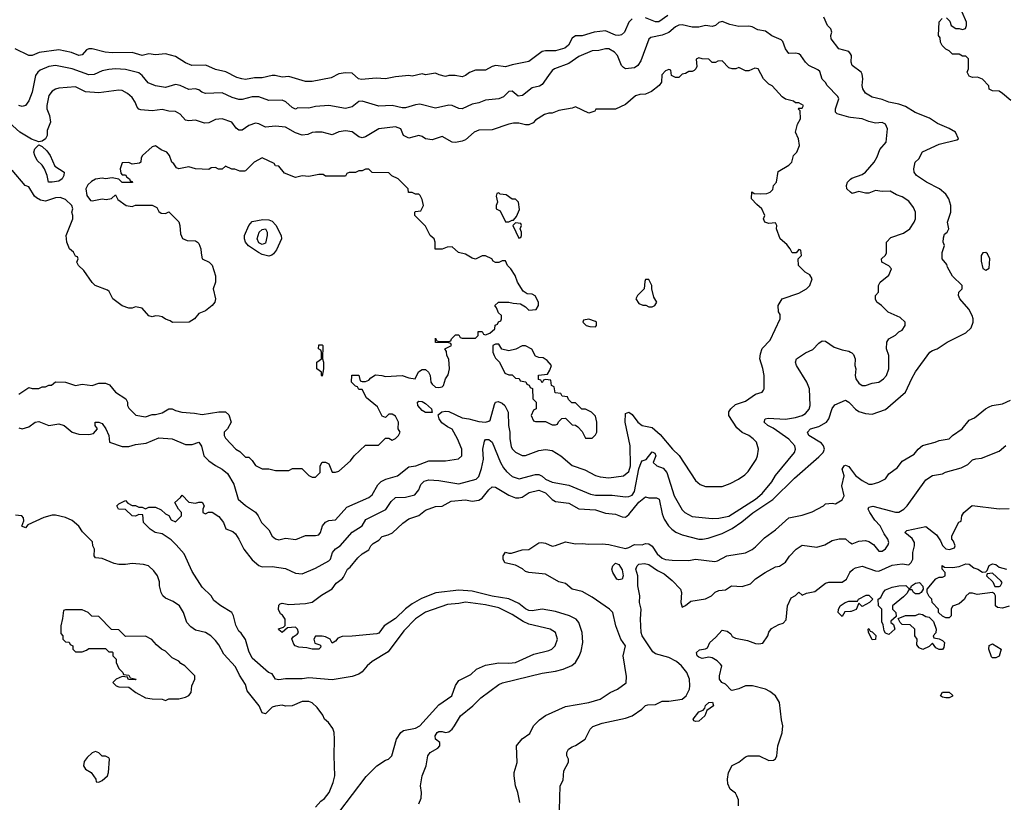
# Model space of a CAD drawing. Header units: inches. Extents: x 2348352 to 2479776, y 460422 to 613655.
# Tile 351 of 590: x 2415016 to 2420922, y 534832 to 539524. Entities that reach past the tile are written whole.
import ezdxf

# ---------------------------------------------------------------- set-up
doc = ezdxf.new("R2010")
doc.units = ezdxf.units.IN
doc.header["$MEASUREMENT"] = 0
doc.layers.add('C4513', color=7, linetype='Continuous')
doc.layers.add('C4523', color=7, linetype='Continuous')

msp = doc.modelspace()

# ---------------------------------------------------------------- linework, layer by layer
at = {"layer": 'C4513', "color": 4}
for points, elevation in [([(2418903, 539550), (2418850, 539511.6), (2418830, 539511.5), (2418770, 539534.5)], 64), ([(2418690.5, 539529.5), (2418670, 539508.7), (2418644, 539450), (2418626, 539434), (2418610, 539429.5), (2418590, 539431.8), (2418530, 539457), (2418462, 539450), (2418390, 539427), (2418350, 539426.6), (2418330, 539413.2), (2418308, 539372), (2418285.5, 539354.5), (2418230, 539338), (2418170, 539338.4), (2418150, 539334.5), (2418070, 539274), (2417970, 539254), (2417930, 539241.2), (2417870.9, 539249.1), (2417850, 539244), (2417810, 539222), (2417750, 539221.2), (2417713.2, 539206.8), (2417690, 539189.2), (2417670, 539181.2), (2417628.9, 539188.9), (2417590, 539189), (2417570, 539184), (2417532.9, 539192.9), (2417510, 539204), (2417450, 539194), (2417430, 539199), (2417370, 539185.2), (2417350, 539189), (2417270, 539181.2), (2417210, 539169.3), (2417153.6, 539173.6), (2417065.2, 539165.2), (2417049.1, 539169.1), (2417010, 539204), (2416970, 539206), (2416930, 539199.3), (2416884.5, 539175.5), (2416770, 539152.7), (2416730, 539153.2), (2416630, 539184), (2416590, 539179), (2416548.9, 539188.9), (2416530, 539189), (2416470, 539175.1), (2416424.5, 539175.5), (2416370, 539166.6), (2416349.3, 539169.3), (2416318, 539178), (2416252.5, 539212.5), (2416190, 539225.2), (2416132.3, 539252.3), (2416048, 539250), (2416010, 539266), (2415950, 539304), (2415890, 539319), (2415830, 539313.2), (2415790, 539319), (2415750, 539309.4), (2415690, 539327.3), (2415570, 539325.1), (2415529.6, 539329.6), (2415450.8, 539349.2), (2415430.7, 539349.3), (2415417.3, 539342.7), (2415390, 539313.2), (2415370.5, 539309.5), (2415327, 539327), (2415250, 539342.7), (2415132.5, 539327.5), (2415090, 539309.4), (2415070, 539309.2), (2414988, 539350)], 64), ([(2420000, 538938.1), (2419990, 538939.3), (2419919, 538959), (2419909, 538970), (2419909.1, 538989.1), (2419929.2, 539050), (2419923.2, 539063.2), (2419859, 539130), (2419850, 539148), (2419830, 539168), (2419814.6, 539214.6), (2419804, 539224), (2419749.5, 539249.5), (2419728.7, 539270), (2419702, 539310), (2419690, 539319), (2419670, 539324), (2419630, 539322), (2419609.3, 539349.3), (2419593.2, 539393.2), (2419584, 539404), (2419526.8, 539426.8), (2419490, 539455.3), (2419444.1, 539464.1), (2419410, 539481.2), (2419390, 539485.2), (2419330, 539483.7), (2419274.8, 539494.8), (2419230, 539513.2), (2419210, 539508), (2419190, 539488.7), (2419170, 539484), (2419130, 539488.7), (2419090, 539479), (2419050, 539479.3), (2418990, 539492.7), (2418970, 539492.3), (2418950, 539481.2), (2418910, 539446.6), (2418870, 539432.3), (2418802.5, 539417.5), (2418790, 539408), (2418742, 539278), (2418722.8, 539250), (2418703.4, 539236.6), (2418650, 539229.4), (2418637.5, 539237.5), (2418626, 539250), (2418601.2, 539310), (2418584, 539330), (2418550, 539349.2), (2418529.2, 539349.2), (2418490, 539339.3), (2418450, 539338), (2418370, 539304.5), (2418310, 539260.9), (2418224.7, 539230), (2418210, 539219), (2418186.8, 539190), (2418150, 539135.3), (2418133.7, 539126.3), (2418090, 539115.3), (2418032, 539070), (2418006, 539066), (2417970, 539095.3), (2417950, 539094), (2417917.3, 539062.7), (2417890, 539049.2), (2417810, 539041.2), (2417770, 539026), (2417730, 539017.2), (2417670, 538989.5), (2417650, 538992.3), (2417610, 539009.5), (2417590, 539012), (2417510, 538993.2), (2417417, 539017), (2417390, 539014), (2417330, 538995.1), (2417310, 538995.1), (2417249.3, 539009.3), (2417170, 539005.2), (2417070, 539036), (2417050, 539033.2), (2417010, 539002.7), (2416970, 538992.3), (2416870, 539009), (2416790, 539004), (2416750, 538993.2), (2416684.7, 538995.3), (2416670, 538988.7), (2416650, 538998), (2416612.1, 539032.1), (2416590, 539041.2), (2416510, 539039), (2416450, 539060.9), (2416410, 539060.9), (2416350, 539046), (2416330, 539046), (2416290, 539058), (2416230, 539086), (2416130, 539082), (2416109.3, 539089.3), (2416090, 539104), (2416068.9, 539108.9), (2416030, 539105.2), (2415978, 539130), (2415950, 539136), (2415890, 539117.2), (2415830, 539127), (2415785.8, 539145.8), (2415750, 539189.2), (2415730, 539206), (2415650, 539226.6), (2415590, 539229.4), (2415550, 539226), (2415510, 539217.2), (2415463.5, 539196.5), (2415430, 539192.7), (2415330, 539229.4), (2415230, 539249.5), (2415190, 539244.5), (2415138.8, 539221.2), (2415124, 539210), (2415110.4, 539189.6), (2415090.4, 539090), (2415070, 539038), (2415050, 539009), (2415030, 539004), (2415010, 539009.2)], 68), ([(2420000.1, 539320.1), (2419990, 539332.7), (2419929, 539350), (2419884, 539410), (2419882, 539430), (2419888, 539450), (2419882, 539470), (2419862, 539490), (2419838.6, 539538.6)], 64), ([(2415010, 537076), (2415030, 537071), (2415070, 537082.8), (2415109.5, 537110.5), (2415130, 537114), (2415190, 537091), (2415250, 537101), (2415282, 537090), (2415330, 537051), (2415370, 537038.8), (2415430, 537037.3), (2415458, 537042), (2415482, 537070), (2415468.7, 537090), (2415468.7, 537110), (2415490, 537111.3), (2415510, 537102), (2415532, 537070), (2415551.3, 537030), (2415554, 536990), (2415630, 536964.9), (2415670, 536965.5), (2415710, 536977.3), (2415775.1, 536984.9), (2415850, 537017.3), (2415930, 537010.8), (2416010, 536978), (2416050, 536977.3), (2416091.3, 536990), (2416107.1, 536967.1), (2416120.7, 536910), (2416150, 536879.1), (2416190, 536850.8), (2416231, 536830), (2416262.5, 536802.5), (2416299.9, 536739.9), (2416327.3, 536650), (2416370, 536610.8), (2416430.6, 536570.6), (2416446.8, 536550), (2416466, 536510), (2416510, 536466), (2416530, 536426.8), (2416550, 536411), (2416570, 536404.7), (2416610, 536416), (2416672.9, 536407.1), (2416730, 536431.3), (2416790, 536431), (2416810, 536436), (2416821.2, 536450), (2416832, 536490), (2416849.6, 536510.4), (2416870, 536520.7), (2416910, 536526), (2416978.9, 536601.1), (2417110, 536658.8), (2417130, 536676), (2417164.5, 536735.5), (2417184.8, 536755.2), (2417211.8, 536768.2), (2417282, 536790), (2417350, 536843), (2417391.5, 536848.5), (2417470, 536878.8), (2417570, 536878.8), (2417648.9, 536891.1), (2417668, 536910), (2417668.7, 536950), (2417641.2, 537010), (2417610, 537068.7), (2417582.4, 537082.4), (2417547.8, 537107.8), (2417532.3, 537130), (2417525.2, 537154.8), (2417547.5, 537172.5), (2417570, 537176.4), (2417590, 537174), (2417670, 537136.3), (2417710, 537130.7), (2417770, 537114), (2417810, 537110.8), (2417830, 537116), (2417837, 537123), (2417862.9, 537217.1), (2417870, 537231.3), (2417886, 537234), (2417910, 537225.5), (2417925.5, 537210), (2417944.9, 537170), (2417947, 537090), (2417956.4, 537050), (2417956.3, 537010), (2417964.1, 536964.1), (2417970.5, 536950.5), (2417990, 536931), (2418030, 536910.8), (2418050, 536910.8), (2418130, 536940.7), (2418170, 536947.3), (2418210, 536940.7), (2418261, 536910), (2418330, 536850.7), (2418405.2, 536825.2), (2418470, 536790.7), (2418497.2, 536782.8), (2418550, 536777.3), (2418638, 536790), (2418670, 536816), (2418679.7, 536850), (2418677.4, 536970), (2418647.3, 537110), (2418650, 537162), (2418670, 537170.8), (2418690, 537156), (2418724, 537110), (2418750, 537091), (2418810, 537078.8), (2418857.6, 537037.6), (2418931, 536950), (2418970.5, 536910.5), (2419070, 536762), (2419096.9, 536736.9), (2419130, 536724.7), (2419210, 536724.7), (2419230, 536726), (2419276.5, 536743.5), (2419328, 536770), (2419364.7, 536795.3), (2419384.7, 536815.3), (2419432.9, 536887.1), (2419442, 536910), (2419448, 536950), (2419435.3, 536990), (2419415.3, 537010), (2419388.7, 537030), (2419349.6, 537049.6), (2419317.5, 537077.5), (2419269.2, 537150), (2419270, 537172), (2419282, 537190), (2419310, 537216), (2419370, 537236), (2419430, 537278), (2419468.7, 537291.3), (2419478, 537302), (2419482, 537310), (2419482, 537390), (2419473.6, 537433.6), (2419455.3, 537490), (2419460.2, 537519.8), (2419470, 537552), (2419518, 537602), (2419578, 537730), (2419576.4, 537756.4), (2419567.3, 537772.7), (2419566, 537810), (2419590, 537851.3), (2419690, 537884.7), (2419735.3, 537910), (2419755.3, 537930), (2419768.7, 537970), (2419754.6, 537994.6), (2419728, 538010), (2419688, 538050), (2419686, 538090), (2419706, 538110), (2419702, 538142), (2419690, 538146), (2419672.7, 538127.3), (2419650, 538126), (2419638, 538150), (2419616.5, 538176.5), (2419578, 538210), (2419555.3, 538270), (2419558, 538290), (2419550, 538306), (2419510, 538302), (2419486, 538310), (2419478, 538330), (2419486, 538350), (2419468, 538390), (2419436.4, 538416.4), (2419406, 538450), (2419408, 538492), (2419422, 538482), (2419461, 538481), (2419498, 538482), (2419518, 538490), (2419533.6, 538506.4), (2419538, 538530), (2419555.3, 538550), (2419565.2, 538614.8), (2419628.9, 538651.1), (2419648, 538670), (2419658, 538710), (2419678, 538730), (2419694, 538770), (2419688, 538810), (2419668.7, 538850), (2419682, 538898), (2419699, 538930), (2419698, 538978), (2419686, 538990), (2419690, 538994), (2419710, 538994), (2419718, 539010), (2419690, 539026), (2419670, 539026), (2419656.4, 539036.4), (2419610, 539048.7), (2419590, 539062), (2419530, 539128), (2419510, 539138), (2419478, 539170), (2419446, 539230), (2419425.4, 539234.6), (2419390, 539218), (2419370, 539218), (2419330, 539238), (2419311.1, 539228.9), (2419290, 539228.7), (2419270, 539235.3), (2419230, 539278), (2419203.6, 539276.4), (2419190, 539268), (2419170, 539268), (2419150, 539288), (2419108.7, 539288.7), (2419090, 539295.3), (2419072.7, 539287.3), (2419076.9, 539243.1), (2419072, 539230), (2419061, 539219), (2419050, 539214), (2419030, 539214), (2419010, 539202), (2418990, 539198), (2418970, 539178), (2418950, 539178), (2418926, 539190), (2418922, 539222), (2418910, 539226), (2418890, 539218), (2418867.1, 539192.9), (2418864.7, 539150), (2418851.1, 539128.9), (2418805.4, 539094.6), (2418770, 539078), (2418736.4, 539076.4), (2418710, 539068.7), (2418650, 539015.3), (2418590, 538988), (2418472, 538988), (2418464.7, 538975.3), (2418430, 538964), (2418350, 539002), (2418330, 538994), (2418250, 538979), (2418210, 538964), (2418190, 538964), (2418163.5, 538956.5), (2418110, 538922), (2418094.8, 538905.2), (2418070, 538894), (2418050, 538894), (2418010, 538904), (2417976.9, 538903.1), (2417950, 538898), (2417850, 538864), (2417770, 538862), (2417742, 538850), (2417690, 538804), (2417670, 538795.3), (2417630, 538788.7), (2417609.3, 538789.3), (2417550, 538824), (2417490, 538804), (2417450, 538809), (2417430, 538824), (2417410, 538829), (2417350, 538813.2), (2417319, 538830), (2417302, 538870), (2417270, 538881.2), (2417170, 538869.2), (2417090, 538822.7), (2417070, 538816), (2417050, 538822.7), (2417010, 538852.7), (2416970, 538857.2), (2416930, 538852.7), (2416890, 538833.2), (2416830, 538849), (2416790, 538849), (2416770, 538848.7), (2416743.5, 538836.5), (2416710, 538832.7), (2416670, 538846), (2416610, 538879.3), (2416550, 538885.2), (2416490, 538879), (2416450, 538899), (2416430, 538904), (2416390, 538889), (2416350, 538862), (2416330, 538862), (2416313.6, 538873.6), (2416289, 538909), (2416230, 538929), (2416190, 538925.2), (2416150, 538906.6), (2416124.8, 538904.8), (2416070, 538921.2), (2416030, 538918), (2416010, 538921.2), (2415978.4, 538958.4), (2415950, 538973.2), (2415910, 538976), (2415870, 538985.2), (2415810, 538977.2), (2415743.1, 538983.1), (2415730, 538988), (2415720.2, 539000.2), (2415708.7, 539030), (2415690, 539058), (2415662, 539082), (2415630, 539099), (2415610, 539101.2), (2415490, 539086), (2415410, 539092.3), (2415350, 539121.2), (2415250, 539114), (2415230, 539108.7), (2415210, 539095.3), (2415191, 539070), (2415178.8, 539010), (2415178.8, 538990), (2415194.8, 538950), (2415200.7, 538910), (2415180.7, 538859.3), (2415180.5, 538830), (2415170.4, 538809.6), (2415150, 538795.1), (2415130, 538792), (2415087, 538807), (2415016, 538850), (2414930, 538928.7)], 72), ([(2415010, 537278), (2415070, 537318), (2415090, 537312), (2415130, 537312), (2415150, 537322), (2415170, 537322), (2415190, 537332), (2415207.3, 537332.7), (2415230, 537352), (2415290, 537351.3), (2415350, 537331.3), (2415390, 537338), (2415450, 537331.3), (2415490, 537344.7), (2415530, 537344.7), (2415554, 537334), (2415590.9, 537290.9), (2415652, 537250), (2415662, 537230), (2415662, 537210), (2415670, 537194), (2415712, 537152), (2415770, 537142), (2415810, 537156), (2415830, 537156), (2415870, 537166.8), (2415910, 537190.8), (2415930, 537190.8), (2415950, 537181), (2415988.4, 537171.6), (2416065.4, 537165.4), (2416110, 537156), (2416210, 537172), (2416250, 537172), (2416270, 537154), (2416284.7, 537110), (2416262, 537070), (2416242, 537050), (2416242, 537030), (2416250, 537014), (2416312, 536950), (2416336, 536936), (2416370, 536902), (2416390, 536902), (2416410, 536882), (2416430, 536852), (2416470, 536832), (2416510, 536832), (2416550, 536822), (2416630, 536822), (2416652.7, 536832.7), (2416707.3, 536832.7), (2416750, 536792), (2416770, 536782), (2416790, 536782), (2416818, 536810), (2416819, 536850), (2416830, 536871.3), (2416850, 536872), (2416870, 536862), (2416890, 536812), (2416910, 536811.3), (2416930, 536818), (2417000.2, 536879.8), (2417022, 536910), (2417090, 536974), (2417167.3, 536972.7), (2417210, 537014), (2417230, 537014), (2417250, 537002), (2417270, 537012), (2417288, 537030), (2417298, 537050), (2417286, 537070), (2417288, 537110), (2417270, 537146), (2417250, 537158), (2417230, 537158), (2417210, 537138), (2417190, 537146), (2417162, 537202), (2417096.4, 537256.4), (2417070, 537306), (2417050, 537306), (2417042, 537322), (2417030, 537326), (2417006, 537350), (2417007.3, 537392.7), (2417050, 537392), (2417058, 537358), (2417070, 537354), (2417090, 537354), (2417110, 537362), (2417123.1, 537376.9), (2417150, 537394), (2417188.4, 537391.6), (2417210, 537384.7), (2417310.6, 537390.6), (2417350, 537376), (2417388.4, 537371.6), (2417407.7, 537412.3), (2417430, 537427.3), (2417450, 537427.3), (2417467.3, 537410), (2417478.8, 537390), (2417481, 537350), (2417490, 537338), (2417510, 537321), (2417530, 537318), (2417550, 537322), (2417558, 537330), (2417569, 537370), (2417585.2, 537394.8), (2417593.2, 537430), (2417589.4, 537489.4), (2417577.2, 537510), (2417575.3, 537535.3), (2417566, 537550), (2417606, 537570), (2417602, 537582), (2417590, 537586), (2417510, 537588), (2417510, 537614), (2417518, 537598), (2417530, 537594), (2417590, 537594), (2417602, 537598), (2417606, 537610), (2417630, 537634), (2417650, 537634), (2417658, 537618), (2417670, 537614), (2417750, 537614), (2417766, 537630), (2417766, 537654), (2417790, 537654), (2417798, 537638), (2417810, 537634), (2417836.4, 537643.6), (2417866, 537670), (2417867.3, 537692.7), (2417882, 537698), (2417887.3, 537712.7), (2417902, 537718), (2417906, 537730), (2417906, 537750), (2417887.3, 537767.3), (2417876.4, 537796.4), (2417866, 537810), (2417888.7, 537831.3), (2417950, 537831), (2417976.4, 537823.6), (2418019.6, 537819.6), (2418050, 537802), (2418070, 537782), (2418114, 537786), (2418128, 537810), (2418128, 537830), (2418108.4, 537868.4), (2418090, 537878), (2418060.4, 537880.4), (2418036.4, 537896.4), (2418002, 537950), (2417988.7, 537990), (2417962, 538030), (2417942, 538050), (2417930, 538078), (2417910, 538078), (2417890, 538068.7), (2417868.9, 538068.9), (2417856.4, 538076.4), (2417848, 538090), (2417810, 538108.7), (2417790, 538108.7), (2417749.1, 538089.1), (2417730, 538095.3), (2417690, 538119), (2417648.4, 538128.4), (2417610, 538162), (2417579.6, 538160.4), (2417550, 538148), (2417508.9, 538148.9), (2417508.7, 538190), (2417502, 538210), (2417478, 538230), (2417450, 538286), (2417386, 538350), (2417386, 538370), (2417390, 538374), (2417422, 538378), (2417438, 538410), (2417430, 538446), (2417418, 538470), (2417410, 538478), (2417390, 538478), (2417370, 538488), (2417348.7, 538488.7), (2417346, 538510), (2417308.4, 538548.4), (2417286, 538570), (2417248.4, 538588.4), (2417230, 538606), (2417130, 538608), (2417110, 538628), (2417090, 538628), (2417070, 538618), (2417050, 538618), (2417030, 538608), (2416992.7, 538607.3), (2416978, 538602), (2416970, 538586), (2416850, 538586), (2416835.3, 538595.3), (2416810, 538595.3), (2416750, 538584), (2416710, 538589), (2416670, 538578), (2416604.7, 538604.7), (2416570, 538646), (2416550, 538648), (2416542, 538662), (2416470, 538695.3), (2416422, 538670), (2416370, 538618), (2416363.6, 538616.4), (2416336.4, 538616.4), (2416307.3, 538627.3), (2416288.4, 538628.4), (2416250, 538646), (2416230, 538628.7), (2416208.7, 538628.7), (2416190, 538638), (2416163.6, 538636.4), (2416150, 538626), (2416070.9, 538629.1), (2416030, 538641.2), (2415970, 538629), (2415956.4, 538636.4), (2415940.4, 538660.4), (2415928, 538670), (2415914, 538710), (2415898, 538730), (2415864.7, 538744.7), (2415830, 538768), (2415810, 538762), (2415752, 538710), (2415743.6, 538696.4), (2415742, 538670), (2415735.3, 538664.7), (2415690, 538658), (2415670, 538668), (2415630, 538666), (2415618, 538630), (2415623.6, 538603.6), (2415630, 538594), (2415650, 538594), (2415659.6, 538579.6), (2415674, 538570), (2415678, 538558), (2415690, 538554), (2415692.7, 538547.3), (2415630, 538548), (2415610, 538568), (2415570, 538575.3), (2415530.8, 538569.2), (2415510, 538573.2), (2415471, 538569), (2415446.4, 538553.6), (2415425.4, 538534.6), (2415412, 538510), (2415418, 538470), (2415441, 538441), (2415450, 538438), (2415510, 538450.8), (2415534, 538446), (2415567.3, 538452.7), (2415590, 538474), (2415605.4, 538445.4), (2415654, 538410), (2415690, 538404.7), (2415710, 538412), (2415810, 538412), (2415838.8, 538398.8), (2415850, 538374), (2415863.6, 538363.6), (2415890, 538362), (2415910, 538371.3), (2415970, 538312), (2415976, 538290), (2415979.6, 538239.6), (2415991.6, 538211.6), (2416019.6, 538199.6), (2416070, 538198), (2416082, 538190), (2416090, 538182), (2416102.8, 538150), (2416103.5, 538123.5), (2416111.3, 538091.3), (2416152, 538070), (2416170, 538052), (2416190.9, 537989.1), (2416191, 537950), (2416176, 537910), (2416190.7, 537850), (2416186.8, 537830), (2416170.5, 537809.5), (2416130, 537779), (2416090, 537762), (2416064.7, 537730), (2416032, 537710), (2415931.6, 537708.4), (2415919, 537719), (2415890, 537728), (2415870, 537742), (2415852.7, 537747.3), (2415830, 537748), (2415810, 537742), (2415790, 537748.7), (2415750, 537795.3), (2415710, 537802), (2415690, 537795.3), (2415670, 537795.3), (2415630, 537809), (2415575.3, 537850), (2415553.6, 537893.6), (2415543.1, 537903.1), (2415468.7, 537930), (2415450, 537948.7), (2415400.2, 538020.2), (2415368.7, 538050), (2415358, 538070), (2415366, 538090), (2415362, 538102), (2415350, 538106), (2415338, 538130), (2415315.3, 538150), (2415299, 538190), (2415294, 538230), (2415335.3, 538330), (2415335.3, 538350), (2415329, 538370), (2415335.3, 538390), (2415329, 538410), (2415290, 538445.2), (2415258.9, 538458.9), (2415230, 538456.2), (2415170, 538436), (2415141.2, 538441.2), (2415116, 538456), (2415105.2, 538465.2), (2415070, 538522), (2415049.3, 538529.3), (2414970, 538622)], 76), ([(2420000, 538490.8), (2419978, 538510), (2419975.3, 538530), (2419982, 538550), (2420000, 538567.5)], 68), ([(2416929.3, 534770), (2417093.6, 534986.4), (2417158, 535050), (2417210, 535084.7), (2417228.9, 535091.1), (2417248, 535110), (2417275.3, 535210), (2417302, 535250), (2417318, 535262), (2417390, 535276), (2417415.3, 535290), (2417530, 535416), (2417608.7, 535470), (2417630, 535532), (2417650, 535561), (2417722, 535598), (2417755.3, 535630), (2417810, 535653.4), (2417890, 535667.7), (2417950, 535665.5), (2417990, 535670.7), (2418100.2, 535719.8), (2418190, 535741), (2418208, 535750), (2418228, 535770), (2418242, 535810), (2418228.9, 535848.9), (2418198, 535870), (2418070, 535899), (2418035.5, 535915.5), (2417970, 535957.2), (2417890, 535997), (2417810, 536015.6), (2417690, 536031.6), (2417650, 536023.7), (2417581.6, 536018.4), (2417450, 535972), (2417390, 535932), (2417320.9, 535859.1), (2417226.4, 535733.6), (2417130, 535676), (2417100.7, 535650), (2417070, 535613.2), (2417050, 535599.3), (2417010, 535585.2), (2416890, 535566.6), (2416750, 535578), (2416710, 535572.7), (2416610, 535572.7), (2416570, 535566.6), (2416550, 535569.3), (2416530, 535602), (2416508, 535610), (2416410, 535695.3), (2416390, 535738), (2416370, 535808), (2416344.7, 535844.7), (2416330, 535858), (2416312.7, 535892.7), (2416299, 535950), (2416288.7, 535970), (2416222, 536010), (2416180.9, 536040.9), (2416164, 536070), (2416110, 536122), (2416050, 536215.3), (2416002, 536322), (2415955.3, 536375.3), (2415925.2, 536405.2), (2415870, 536442), (2415829.3, 536449.3), (2415798, 536470), (2415758, 536510), (2415755.3, 536555.3), (2415730, 536558), (2415710, 536548), (2415690, 536548.7), (2415650, 536588), (2415608.4, 536588.4), (2415598, 536610), (2415610, 536622), (2415650, 536642), (2415664.7, 536624.7), (2415690, 536612), (2415711.1, 536611.1), (2415730, 536602), (2415750, 536602), (2415770, 536592), (2415790, 536602), (2415830, 536602), (2415865.4, 536585.4), (2415890, 536562), (2415911.1, 536551.1), (2415925.4, 536525.4), (2415950, 536514), (2415986, 536550), (2415986, 536570), (2415968.4, 536588.4), (2415946, 536630), (2415980.4, 536659.6), (2415990, 536674), (2416030, 536632), (2416070, 536624.7), (2416090, 536632), (2416110, 536632), (2416122, 536610), (2416114, 536590), (2416114, 536570), (2416130, 536562), (2416148, 536572), (2416170, 536571), (2416210, 536544.7), (2416238, 536510), (2416251.6, 536471.6), (2416295.3, 536455.3), (2416310, 536442), (2416331.3, 536410), (2416361, 536350), (2416410, 536284.7), (2416450, 536251), (2416470, 536242.8), (2416530, 536246), (2416610, 536234), (2416670, 536206), (2416710, 536201), (2416790, 536234.8), (2416870, 536278.8), (2416881.2, 536290), (2416893.2, 536330), (2416909.6, 536350.4), (2416937.2, 536370), (2417010, 536450.7), (2417069.2, 536490), (2417092.3, 536527.7), (2417213, 536587), (2417244.2, 536635.8), (2417270, 536658.8), (2417330, 536662), (2417385.2, 536674.8), (2417410, 536704.7), (2417422.5, 536737.5), (2417442.9, 536757.1), (2417470, 536764.9), (2417530, 536760.5), (2417650, 536740.5), (2417754, 536770), (2417770, 536786), (2417786.7, 536833.3), (2417796.9, 536890), (2417793.6, 536950), (2417802.9, 536997.1), (2417810, 537006), (2417830, 537006.8), (2417850.3, 536990.3), (2417899.1, 536870), (2417918, 536838), (2417935.2, 536815.2), (2417970, 536786), (2418011, 536771), (2418110, 536796.3), (2418130, 536797.3), (2418150, 536787.3), (2418170, 536768.4), (2418209.1, 536750.9), (2418310, 536733.4), (2418439.9, 536679.9), (2418470, 536673.4), (2418570, 536673), (2418650, 536664), (2418670, 536664.9), (2418690, 536674), (2418704.4, 536695.6), (2418730, 536832), (2418743.7, 536870), (2418750, 536878.8), (2418772.9, 536887.1), (2418810, 536934), (2418824.7, 536924.7), (2418830.6, 536910), (2418816, 536870), (2418838, 536850), (2418874.9, 536834.9), (2418897.6, 536810), (2418940.7, 536670), (2418990, 536584.7), (2419004.7, 536570), (2419050, 536546), (2419170, 536534), (2419210, 536534.8), (2419270, 536547.3), (2419429, 536650), (2419470, 536682.8), (2419526.8, 536753.2), (2419550, 536791), (2419664, 536930), (2419669.2, 536950), (2419665.2, 536970), (2419629.6, 537009.6), (2419535.1, 537075.1), (2419504, 537090), (2419482, 537110), (2419488, 537130), (2419504.5, 537135.5), (2419610, 537128.2), (2419670, 537138), (2419709.5, 537150.5), (2419730, 537162.8), (2419752.1, 537187.9), (2419757.2, 537210), (2419752.3, 537310), (2419738, 537350), (2419676, 537450), (2419669, 537470), (2419675.3, 537490), (2419730, 537526.8), (2419772.5, 537547.5), (2419810, 537584.7), (2419830, 537598), (2419850, 537596), (2419901.1, 537561.1), (2419950, 537544), (2419990, 537536), (2420000, 537531)], 68), ([(2417410, 534822), (2417424, 534856), (2417425.2, 534890), (2417419.3, 534930), (2417429.2, 534990), (2417453.2, 535050), (2417464, 535110), (2417478, 535130), (2417523.1, 535156.9), (2417535.3, 535170), (2417535.3, 535190), (2417509.4, 535210), (2417507, 535230), (2417519, 535250), (2417530, 535255.5), (2417550, 535256.3), (2417570, 535250.8), (2417590, 535254.8), (2417609, 535270), (2417624, 535290), (2417659, 535350), (2417734, 535410), (2417782.5, 535457.5), (2417890, 535537.3), (2417911.8, 535548.2), (2418150, 535604.9), (2418230, 535618), (2418275.3, 535630), (2418327.2, 535652.8), (2418349.5, 535670.5), (2418371.9, 535708.1), (2418383.2, 535736.8), (2418392.7, 535790), (2418389.4, 535850), (2418370, 535908.7), (2418353.2, 535930), (2418313.2, 535950), (2418230, 535975.1), (2418150.3, 535989.7), (2418090, 535978.9), (2418070, 535981.1), (2418050, 535991.3), (2418010, 536023), (2417950, 536051.1), (2417850, 536068.3), (2417730, 536098), (2417650, 536104.2), (2417511.9, 536088.1), (2417426.6, 536053.4), (2417370, 536022), (2417330, 535991.8), (2417270, 535934), (2417202.8, 535890), (2417170, 535845.2), (2417158.5, 535841.5), (2417010, 535827), (2416950, 535826), (2416924.5, 535815.5), (2416910, 535798), (2416890, 535786), (2416878, 535810), (2416850, 535824), (2416830, 535828.7), (2416790, 535828), (2416781, 535810), (2416786, 535786), (2416815.3, 535775.3), (2416822, 535770), (2416819.6, 535760.4), (2416810.9, 535749.1), (2416770, 535749.2), (2416738, 535758), (2416690, 535762), (2416669.1, 535769.1), (2416660.2, 535780.2), (2416648.4, 535811.6), (2416656.4, 535823.6), (2416680.4, 535839.6), (2416688, 535850), (2416682, 535870), (2416670, 535882), (2416622, 535878), (2416590, 535848.7), (2416570, 535866), (2416569.1, 535870.9), (2416598, 535882), (2416608, 535892), (2416608.7, 535910), (2416608.7, 535930), (2416592.9, 535952.9), (2416581.2, 535961.2), (2416568.4, 535988.4), (2416570, 536014), (2416578, 536022), (2416590, 536024.7), (2416630, 536018), (2416730, 536024), (2416770, 536030.8), (2416826.2, 536073.8), (2416889.4, 536110.6), (2416913.6, 536146.4), (2416949.2, 536170.8), (2416958, 536182), (2416982, 536230), (2416998, 536242), (2417043.3, 536296.7), (2417070, 536321), (2417110, 536344.7), (2417122, 536370), (2417136, 536384), (2417170, 536402.8), (2417190, 536426), (2417225.6, 536434.4), (2417252.5, 536447.5), (2417314.8, 536505.2), (2417349.4, 536530.6), (2417409.4, 536550.6), (2417450, 536582.8), (2417510, 536604.7), (2417550, 536606.8), (2417603.2, 536636.8), (2417690, 536645.5), (2417730, 536637.3), (2417770, 536644), (2417790, 536656), (2417830, 536706), (2417850, 536722.8), (2417870, 536720.7), (2417950, 536672.7), (2417990, 536657.6), (2418010, 536656.4), (2418030, 536661.6), (2418071.5, 536688.5), (2418130, 536703.8), (2418170, 536688), (2418210, 536648), (2418230, 536634.9), (2418310, 536625.7), (2418370, 536592.2), (2418470, 536584.9), (2418530, 536565.3), (2418590, 536558.8), (2418630, 536544), (2418650, 536542), (2418670, 536556.3), (2418730, 536630.4), (2418770, 536662.8), (2418790, 536657.3), (2418836.3, 536656.3), (2418850.6, 536650), (2418870, 536562), (2418882, 536530), (2418907.7, 536490), (2418927.3, 536470), (2418952, 536452), (2418990, 536435.8), (2419090, 536410.3), (2419111.1, 536408.9), (2419144.9, 536415.1), (2419230, 536443.1), (2419290, 536474), (2419347.7, 536512.3), (2419412.6, 536567.4), (2419533.5, 536646.5), (2419663.9, 536776.1), (2419810, 536903), (2419835.1, 536930), (2419843.7, 536950), (2419837.2, 536970), (2419825.4, 536985.4), (2419749.3, 537030), (2419741.2, 537050), (2419759, 537070), (2419810, 537084.9), (2419854.5, 537110), (2419869.7, 537130.3), (2419890, 537192), (2419905.6, 537214.4), (2419970, 537242), (2419990, 537231.3), (2420000, 537220.2)], 64), ([(2418015.3, 534830), (2418004, 534890), (2417989, 534930), (2417982, 534990), (2417982, 535010), (2417999, 535070), (2417995.3, 535170), (2418030, 535211.3), (2418076.5, 535243.5), (2418098, 535290), (2418133.6, 535326.4), (2418170, 535351), (2418290, 535406.8), (2418429.5, 535430.5), (2418498, 535450), (2418558, 535490), (2418602, 535510), (2418652.9, 535547.1), (2418654.6, 535585.4), (2418636, 535710), (2418649, 535770), (2418621.2, 535810), (2418592, 535890), (2418572.7, 535970), (2418554, 535990), (2418450, 536060.9), (2418390, 536095.3), (2418330, 536109), (2418290, 536144), (2418250, 536153.2), (2418170, 536199.3), (2418070, 536209.3), (2418050, 536216), (2418031.5, 536231.5), (2417990, 536252.7), (2417926.8, 536266.8), (2417915.3, 536290), (2417915.3, 536310), (2417929, 536331), (2417950, 536324.7), (2417965.4, 536325.4), (2418030, 536344.9), (2418070, 536346.8), (2418130, 536386.8), (2418146, 536390), (2418170, 536386), (2418210, 536368), (2418230, 536370.8), (2418290, 536393.4), (2418350, 536380.7), (2418390, 536384), (2418430, 536379.1), (2418510, 536382), (2418550, 536378), (2418650, 536354), (2418670, 536358.8), (2418703.2, 536376.8), (2418750, 536375.5), (2418770, 536383), (2418790, 536382), (2418810, 536366.8), (2418840.5, 536320.5), (2418870, 536295.5), (2418890, 536288), (2418930, 536283), (2419030, 536281), (2419070, 536290.4), (2419185.1, 536274.9), (2419201.5, 536278.5), (2419258, 536310), (2419370, 536326.8), (2419410, 536346.8), (2419430, 536362.8), (2419483.6, 536416.4), (2419550, 536466), (2419630, 536537.3), (2419710, 536554), (2419770, 536574), (2419838, 536610), (2419850, 536622), (2419890, 536624.7), (2419910, 536621), (2419950, 536644.7), (2419961.2, 536670), (2419946.6, 536730), (2419960.9, 536790), (2419949.3, 536830), (2419962, 536850), (2419970, 536854), (2419990, 536844.7), (2420000, 536831.3)], 56), ([(2416790, 534802), (2416822, 534838), (2416844.7, 534855.3), (2416873.2, 534890), (2416896, 534950), (2416905.2, 534990), (2416901.2, 535110), (2416904, 535210), (2416902, 535250), (2416894, 535274), (2416869.1, 535309.1), (2416844, 535330), (2416833.6, 535353.6), (2416800.2, 535400.2), (2416770, 535428), (2416750, 535435.3), (2416710, 535435.3), (2416650, 535409), (2416611.1, 535408.9), (2416590, 535414), (2416550, 535408.7), (2416530, 535402), (2416490, 535362), (2416470, 535368), (2416452.3, 535410), (2416380.9, 535500.9), (2416370, 535538), (2416333.8, 535593.8), (2416310, 535644), (2416240.1, 535720.1), (2416210, 535775.3), (2416190, 535802), (2416162, 535830), (2416130, 535849), (2416070, 535864), (2416043.2, 535883.2), (2416019, 535910), (2415999, 535970), (2415975.3, 536010), (2415936.5, 536036.5), (2415890, 536055.3), (2415875.3, 536070), (2415864, 536090), (2415854, 536130), (2415853.6, 536153.6), (2415842, 536190), (2415820.2, 536220.2), (2415788.9, 536248.9), (2415758, 536258), (2415690, 536264), (2415650, 536257.2), (2415610, 536257.2), (2415583.2, 536263.2), (2415510, 536294), (2415470, 536298), (2415462, 536310), (2415464, 536350), (2415455.3, 536370), (2415453.6, 536393.6), (2415393.6, 536453.6), (2415370, 536488), (2415330, 536522), (2415290, 536539), (2415230, 536554), (2415210, 536554), (2415159.8, 536540.2), (2415065.4, 536494.6), (2415050, 536478), (2415028, 536488), (2415040.4, 536519.6), (2415038, 536538), (2415028.9, 536548.9), (2415026, 536550), (2414990, 536553.2)], 72), ([(2418254.6, 534785.4), (2418258, 534930), (2418276.4, 534963.6), (2418280.4, 535019.6), (2418307.3, 535072.7), (2418308, 535090), (2418298, 535110), (2418298, 535130), (2418308, 535150), (2418330, 535164.7), (2418350, 535171.3), (2418408, 535210), (2418438, 535270), (2418454.6, 535285.4), (2418510, 535306), (2418650, 535336), (2418689.1, 535350.9), (2418748, 535390), (2418770, 535412), (2418783.1, 535416.9), (2418830, 535418), (2418870, 535438.8), (2418910, 535438.8), (2418990, 535450.8), (2419013.2, 535470), (2419032.7, 535510), (2419036, 535530), (2419033.2, 535570), (2419017.2, 535610), (2418985.2, 535650), (2418954.9, 535674.9), (2418910, 535699.3), (2418830, 535722), (2418812.9, 535732.9), (2418749.4, 535830), (2418742.9, 535850), (2418739.5, 535930), (2418742.9, 535990), (2418734, 536030), (2418735.6, 536070), (2418723.6, 536130), (2418722.9, 536190), (2418712.3, 536230), (2418719, 536250), (2418730, 536258.8), (2418763.5, 536263.5), (2418790, 536257.3), (2418841.3, 536221.3), (2418880.9, 536200.9), (2418930, 536162), (2418978.8, 536110), (2418986, 536090), (2418982, 536030), (2418990, 536002), (2419010, 536012), (2419042, 536038), (2419130, 536051.3), (2419166, 536070), (2419188.4, 536091.6), (2419210, 536102), (2419250, 536104.7), (2419286, 536130), (2419350, 536126), (2419399.3, 536140.7), (2419430, 536172), (2419488, 536210), (2419550, 536242.8), (2419572.9, 536247.1), (2419609.2, 536270.8), (2419632.9, 536307.1), (2419674, 536350), (2419710, 536374), (2419798, 536362), (2419844.7, 536375.3), (2419890, 536401), (2419931.6, 536411.6), (2419970, 536412), (2419991.6, 536391.6), (2420000, 536387.2)], 52), ([(2419328, 534810), (2419327.3, 534847.3), (2419318, 534870), (2419310, 534886), (2419278, 534910), (2419263.1, 534943.1), (2419262, 534970), (2419268, 535010), (2419290, 535051.3), (2419330, 535071.3), (2419370, 535104.7), (2419386, 535110), (2419450.9, 535110.9), (2419510, 535082), (2419536.4, 535083.6), (2419548.4, 535091.6), (2419558, 535110), (2419564, 535170), (2419588.7, 535248.7), (2419594, 535290), (2419585.6, 535325.6), (2419573.2, 535430), (2419549, 535470), (2419515.9, 535495.9), (2419490, 535509.3), (2419410.9, 535529.1), (2419370, 535529), (2419330, 535512.7), (2419290, 535502), (2419284, 535504), (2419250, 535539), (2419228, 535550), (2419214, 535570), (2419213.2, 535590), (2419228, 535650), (2419220.4, 535660.4), (2419200.4, 535680.4), (2419170, 535698), (2419150, 535702), (2419110, 535694), (2419090, 535701.2), (2419079, 535710), (2419075.3, 535730), (2419093.6, 535746.4), (2419130, 535751.3), (2419142, 535758), (2419155.3, 535790), (2419190, 535818.8), (2419230, 535862.8), (2419258.5, 535858.5), (2419280.7, 535840.7), (2419290, 535826), (2419310, 535816), (2419381, 535801), (2419430, 535784.7), (2419450, 535782), (2419473.6, 535786.4), (2419504, 535830), (2419509.3, 535850.7), (2419525.6, 535874.4), (2419570, 535898), (2419595.3, 535904.7), (2419614, 535926), (2419621.2, 536010), (2419643.1, 536056.9), (2419668.4, 536071.6), (2419690, 536092), (2419710, 536074), (2419735.3, 536084.7), (2419784.7, 536095.3), (2419850, 536144.7), (2419870, 536151.3), (2419950, 536151.3), (2419975.3, 536170), (2419995.3, 536210), (2420000, 536214.7)], 48), ([(2420000, 535976.2), (2419966, 535974), (2419950, 535946), (2419926, 535970), (2419927.3, 535987.3), (2419938, 536010), (2419968, 536030), (2419990, 536037.3), (2420000, 536037.5)], 44)]:
    msp.add_lwpolyline(points, dxfattribs=dict(at, elevation=elevation))
for points, elevation in [([(2415189.1, 538549.1), (2415180.9, 538590), (2415164.5, 538630), (2415151.3, 538651.3), (2415120.9, 538680.9), (2415106, 538710), (2415101.6, 538730), (2415107, 538750), (2415130, 538774), (2415150, 538764), (2415178, 538738), (2415198, 538710), (2415226, 538646), (2415282.8, 538610), (2415280.7, 538590), (2415270, 538569.2), (2415250, 538555.1), (2415210, 538549.4)], 72), ([(2417890, 538486), (2417878, 538482), (2417874, 538466), (2417882, 538430), (2417874, 538410), (2417874, 538390), (2417898, 538378), (2417930, 538312), (2417950, 538312), (2417970, 538322), (2417978, 538322), (2417996.4, 538343.6), (2418013.2, 538386.8), (2418008, 538430), (2417990, 538448), (2417970, 538448.7), (2417934, 538474), (2417898, 538478)], 76), ([(2416510, 538107.3), (2416470, 538116), (2416447.4, 538127.4), (2416389, 538169), (2416371.3, 538190), (2416363.6, 538210), (2416365.1, 538230), (2416389.6, 538290.4), (2416410, 538313.4), (2416473.6, 538326.4), (2416510, 538323.6), (2416530, 538315.3), (2416552.5, 538292.5), (2416584, 538230), (2416586.8, 538210), (2416555.9, 538144.1), (2416539.3, 538120.7), (2416528.2, 538111.8)], 76), ([(2417990, 538306), (2417974, 538290), (2418010, 538214), (2418022, 538218), (2418026, 538230), (2418026, 538250), (2418018, 538270), (2418026, 538290), (2418022, 538302)], 76), ([(2416470, 538176), (2416450, 538186), (2416440.9, 538210), (2416453.2, 538250), (2416470, 538266.8), (2416490, 538270.4), (2416500.7, 538250), (2416500.7, 538230), (2416490, 538185.2)], 72), ([(2418790, 537966), (2418770, 537966), (2418764.7, 537955.3), (2418762, 537910), (2418722, 537870), (2418712, 537850), (2418730, 537822), (2418752.7, 537812.7), (2418771.6, 537811.6), (2418790, 537802), (2418810, 537802), (2418826, 537810), (2418838, 537830), (2418820.4, 537860.4), (2418808, 537910), (2418808, 537930), (2418802, 537942)], 76), ([(2418430, 537728), (2418398, 537722), (2418394, 537710), (2418414, 537690), (2418436.4, 537683.6), (2418470, 537682), (2418475.3, 537690), (2418475.3, 537710), (2418470, 537715.3)], 76), ([(2416830, 537386), (2416826, 537390), (2416826, 537410), (2416798, 537430), (2416798, 537470), (2416826, 537490), (2416826, 537530), (2416822, 537542), (2416808, 537550), (2416810, 537574), (2416830, 537574), (2416834, 537570), (2416832, 537490), (2416838, 537470), (2416838, 537430)], 76), ([(2417890, 537578), (2417870, 537578), (2417854, 537570), (2417854, 537530), (2417862, 537510), (2417870, 537494), (2417894, 537470), (2417925.4, 537405.4), (2417950, 537394), (2417970, 537394), (2417990, 537374), (2418012.7, 537372.7), (2418018, 537358), (2418052.7, 537352.7), (2418058, 537338), (2418072.7, 537332.7), (2418078, 537318), (2418092.7, 537312.7), (2418094, 537250), (2418114, 537230), (2418114, 537190), (2418098, 537182), (2418084.7, 537150), (2418098, 537118), (2418110, 537114), (2418170, 537114), (2418210, 537094), (2418230, 537094), (2418242, 537098), (2418247.3, 537112.7), (2418267.3, 537132.7), (2418290, 537134), (2418330, 537094), (2418350, 537092), (2418363.6, 537083.6), (2418390, 537054), (2418410, 537014), (2418450, 537014), (2418470, 537034), (2418478, 537050), (2418478, 537110), (2418470, 537146), (2418446, 537170), (2418410, 537188), (2418388.4, 537188.4), (2418350, 537226), (2418327.3, 537227.3), (2418307.3, 537247.3), (2418302, 537262), (2418270, 537266), (2418262, 537282), (2418227.3, 537287.3), (2418222, 537322), (2418206, 537330), (2418202, 537362), (2418170, 537366), (2418158, 537362), (2418150, 537346), (2418142, 537362), (2418127.3, 537367.3), (2418127.3, 537392.7), (2418182, 537398), (2418196.4, 537423.6), (2418206, 537450), (2418180.4, 537480.4), (2418156.4, 537496.4), (2418130, 537498), (2418110, 537506), (2418088.4, 537548.4), (2418050, 537568), (2418030, 537568), (2417991.6, 537548.4), (2417950, 537539), (2417908.4, 537548.4)], 76), ([(2417490, 537169), (2417450.6, 537169.4), (2417430, 537180.9), (2417404, 537210), (2417402, 537230), (2417410, 537236), (2417430, 537234.8), (2417450, 537222.8), (2417486, 537190)], 72), ([(2418610, 536166), (2418598, 536170), (2418574, 536210), (2418568, 536230), (2418574, 536250), (2418590, 536266), (2418610, 536257.3), (2418630, 536226), (2418635.8, 536190), (2418630, 536169.4)], 52), ([(2415390, 535986), (2415290, 535986), (2415278, 535982), (2415272.7, 535932.7), (2415262, 535890), (2415263.6, 535843.6), (2415274, 535830), (2415274, 535810), (2415290, 535794), (2415312, 535792), (2415318, 535778), (2415334, 535770), (2415334, 535750), (2415350, 535734), (2415390, 535734), (2415416.4, 535743.6), (2415430, 535754), (2415530, 535754), (2415550, 535734), (2415570, 535734), (2415574, 535730), (2415574, 535710), (2415594, 535690), (2415594, 535670), (2415610, 535634), (2415634, 535610), (2415638, 535598), (2415670, 535594), (2415678, 535578), (2415714, 535570), (2415710, 535566), (2415672.7, 535567.3), (2415666, 535570), (2415662, 535582), (2415630, 535586), (2415594, 535570), (2415574, 535550), (2415594, 535530), (2415610, 535524.7), (2415670, 535522), (2415712, 535490), (2415770, 535458), (2415810, 535451.3), (2415870.9, 535450.9), (2415890, 535442), (2415910, 535451.3), (2415970, 535452), (2416010, 535461), (2416030, 535471.3), (2416044, 535490), (2416048, 535530), (2416066, 535570), (2416066, 535590), (2416006, 535650), (2415983.1, 535663.1), (2415970, 535678), (2415930, 535698), (2415890, 535738), (2415866, 535750), (2415836.4, 535776.4), (2415808.4, 535808.4), (2415770, 535828), (2415650, 535826), (2415610, 535866), (2415567.3, 535867.3), (2415490, 535946), (2415448.4, 535948.4), (2415426, 535970)], 76), ([(2419070, 535315.3), (2419060.2, 535320.2), (2419055.3, 535330), (2419090, 535374.8), (2419115.3, 535384.7), (2419124.7, 535395.3), (2419130, 535411.3), (2419148.7, 535430), (2419171.6, 535431.6), (2419178, 535410), (2419138, 535382), (2419124.7, 535350), (2419090, 535319)], 48), ([(2415470, 535135.3), (2415450, 535128), (2415419.8, 535100.2), (2415403.5, 535076.5), (2415398, 535050), (2415410.9, 535030.9), (2415444.7, 535010), (2415472, 534970), (2415474, 534954), (2415490, 534952), (2415510, 534962), (2415542, 534990), (2415548.7, 535010), (2415554, 535090), (2415550, 535098), (2415530, 535108), (2415510, 535108), (2415490, 535128)], 76)]:
    msp.add_lwpolyline(points, close=True, dxfattribs=dict(at, elevation=elevation))
at = {"layer": 'C4523', "color": 4}
for points, elevation in [([(2420574.8, 539534.8), (2420595.3, 539515.3), (2420602, 539490), (2420630, 539471.3), (2420651.1, 539471.1), (2420670, 539464.7), (2420688.4, 539471.6), (2420695.3, 539490), (2420695.3, 539510), (2420668, 539570)], 56), ([(2420960.2, 539040.2), (2420910, 539082), (2420890, 539095.3), (2420850, 539098), (2420830, 539108), (2420828, 539128), (2420790, 539168), (2420760.4, 539180.4), (2420730, 539178), (2420710, 539186), (2420698, 539210), (2420706, 539230), (2420706, 539290), (2420690, 539306), (2420670, 539306), (2420650, 539318), (2420610, 539318), (2420590, 539338), (2420570, 539348), (2420548.7, 539370), (2420538, 539390), (2420536.4, 539416.4), (2420526, 539430), (2420530, 539512), (2420549.1, 539530.9)], 56), ([(2420000, 537220.2), (2420028.4, 537188.4), (2420050, 537174), (2420090, 537162), (2420130, 537158.8), (2420210, 537186.8), (2420330, 537291), (2420367.2, 537372.8), (2420390, 537412), (2420475.3, 537530), (2420490, 537541), (2420518, 537550), (2420578, 537590), (2420690, 537646), (2420723.1, 537676.9), (2420735.3, 537710), (2420735.3, 537730), (2420728.7, 537750), (2420708.9, 537788.9), (2420655.3, 537850), (2420646, 537870), (2420648, 537890), (2420668, 537910), (2420668, 537930), (2420610, 537986), (2420580.4, 538040.4), (2420576.4, 538056.4), (2420548.7, 538090), (2420548.4, 538128.4), (2420562, 538170), (2420555.3, 538190), (2420556.4, 538216.4), (2420562.7, 538237.3), (2420578, 538250), (2420588, 538270), (2420581.2, 538310), (2420600.9, 538370), (2420600.9, 538410), (2420589.3, 538450), (2420570, 538477.2), (2420532.7, 538510), (2420455.3, 538550), (2420395.3, 538590), (2420381.2, 538610), (2420379, 538630), (2420388, 538670), (2420408, 538690), (2420430, 538731.3), (2420530, 538778), (2420636.4, 538803.6), (2420646, 538810), (2420628, 538850), (2420590, 538872.7), (2420521.5, 538901.5), (2420473.1, 538933.1), (2420387.9, 538967.9), (2420330, 539003.7), (2420290, 539018), (2420230, 539029.2), (2420190, 539045.2), (2420130, 539059.3), (2420090, 539084), (2420073.2, 539110), (2420069, 539130), (2420073.2, 539170), (2420070, 539198), (2420064, 539210), (2420009.3, 539250), (2420002.7, 539270), (2420006, 539310), (2420000.1, 539320.1)], 64), ([(2420000, 538567.5), (2420006.3, 538573.7), (2420070, 538596), (2420089.4, 538610.6), (2420141.2, 538670), (2420158.9, 538701.1), (2420174.2, 538745.8), (2420214, 538790), (2420222, 538870), (2420210, 538898), (2420190, 538908.7), (2420150, 538904), (2420110, 538913.2), (2420070, 538929.2), (2420000, 538938.1)], 68), ([(2420000, 537531), (2420007.3, 537527.3), (2420016.8, 537516.8), (2420026.8, 537490), (2420026, 537450), (2420031.3, 537430), (2420026.8, 537390), (2420031, 537370), (2420050, 537344.7), (2420070, 537331.3), (2420090, 537331.3), (2420130, 537344.7), (2420170, 537351.3), (2420198, 537370), (2420215.3, 537390), (2420228.7, 537430), (2420228.7, 537510), (2420215.3, 537550), (2420218, 537590), (2420228.9, 537611.1), (2420270, 537632), (2420290, 537652), (2420310, 537662), (2420328, 537690), (2420328, 537710), (2420298, 537738), (2420226, 537770), (2420186, 537810), (2420158, 537830), (2420148.4, 537848.4), (2420148.7, 537870), (2420168, 537890), (2420168, 537930), (2420178, 537950), (2420228.4, 537991.6), (2420246, 538030), (2420228.4, 538048.4), (2420188, 538070), (2420186, 538090), (2420208.4, 538111.6), (2420214.6, 538125.4), (2420215.3, 538190), (2420242, 538218), (2420316.5, 538243.5), (2420355.3, 538270), (2420382, 538310), (2420388.9, 538331.1), (2420388.7, 538370), (2420378, 538398), (2420350, 538435.3), (2420310, 538462), (2420274.6, 538474.6), (2420236.4, 538496.4), (2420190, 538494), (2420150, 538499.3), (2420110, 538484), (2420090, 538484), (2420050, 538494), (2420010, 538482), (2420000, 538490.8)], 68), ([(2420000, 536831.3), (2420030, 536791.3), (2420070, 536761), (2420110, 536738.8), (2420130, 536738.8), (2420170, 536751), (2420209.1, 536770.9), (2420230, 536802), (2420280.2, 536839.8), (2420310, 536878), (2420380.9, 536919.1), (2420404, 536950), (2420430, 536971), (2420506, 536990), (2420530, 537001), (2420590, 537011.3), (2420610, 537031.3), (2420668, 537070), (2420710, 537122), (2420743.1, 537136.9), (2420808, 537190), (2420830, 537202), (2420849.1, 537210.9), (2420910, 537221), (2420958, 537242)], 56), ([(2420000, 536387.2), (2420010, 536382), (2420050, 536398), (2420090, 536401), (2420110, 536396), (2420138, 536378), (2420170, 536338), (2420190, 536338), (2420210, 536352), (2420224.7, 536375.3), (2420229, 536390), (2420224, 536410), (2420201.5, 536441.5), (2420178, 536490), (2420144.2, 536524.2), (2420115.1, 536570), (2420106, 536590), (2420110, 536602), (2420133.6, 536606.4), (2420269.2, 536570.8), (2420290, 536570.8), (2420319, 536590), (2420339, 536610), (2420450, 536764.7), (2420490, 536791), (2420550, 536801), (2420569.4, 536810.6), (2420662, 536838), (2420702, 536858), (2420730, 536884.7), (2420750, 536892), (2420784.7, 536895.3), (2420890, 536938), (2420930, 536971)], 52), ([(2420000, 536214.7), (2420015.3, 536230), (2420030, 536237.3), (2420070, 536247.3), (2420150, 536219.1), (2420170, 536217.3), (2420250, 536254.4), (2420310, 536260.7), (2420350, 536256), (2420364, 536270), (2420373.2, 536290), (2420373.2, 536330), (2420382.7, 536370), (2420382.7, 536390), (2420370, 536414), (2420326, 536450), (2420338, 536462), (2420450, 536484.7), (2420514.8, 536434.8), (2420538.8, 536398.8), (2420550, 536372), (2420570, 536352), (2420593.2, 536346.8), (2420622, 536358), (2420626, 536370), (2420616.4, 536396.4), (2420606, 536410), (2420606, 536430), (2420648.4, 536511.6), (2420662, 536518), (2420666, 536550), (2420678, 536570), (2420728.9, 536611.1), (2420890.9, 536590.9), (2420950, 536594)], 48), ([(2420950, 536008), (2420910, 535995.3), (2420880.4, 536000.4), (2420868.7, 536010), (2420868.7, 536070), (2420862, 536082), (2420850, 536088.7), (2420758, 536078), (2420730, 536086), (2420710, 536086), (2420691.6, 536068.4), (2420682, 536050), (2420650, 536022), (2420611.6, 536008.4), (2420602, 535990), (2420602, 535950), (2420590, 535938), (2420570, 535938), (2420550, 535948), (2420526, 535970), (2420526, 535990), (2420488, 536030), (2420486, 536050), (2420470, 536066), (2420458, 536090), (2420458, 536110), (2420510, 536171), (2420530, 536182), (2420550, 536182), (2420566, 536190), (2420566, 536210), (2420548, 536230), (2420548.9, 536251.1), (2420562, 536242), (2420610, 536238.8), (2420650, 536244.7), (2420690, 536261), (2420710, 536258.8), (2420738, 536238), (2420762, 536230), (2420790, 536212), (2420810, 536214), (2420818, 536222), (2420830, 536252), (2420850, 536262), (2420870, 536258), (2420890, 536242), (2420934, 536230)], 44), ([(2420000, 536037.5), (2420042, 536038), (2420048, 536050), (2420092.7, 536072.7), (2420110, 536074), (2420134, 536050), (2420114, 536030), (2420070, 536006), (2420050, 536026), (2420032.7, 535987.3), (2420003.6, 535976.4), (2420000, 535976.2)], 44)]:
    msp.add_lwpolyline(points, dxfattribs=dict(at, elevation=elevation))
for points, elevation in [([(2420810, 538128), (2420792.7, 538127.3), (2420782, 538110), (2420783.6, 538076.4), (2420792.7, 538032.7), (2420810, 538022), (2420830, 538034), (2420834, 538090), (2420820.4, 538120.4)], 64), ([(2420850, 536206), (2420818, 536202), (2420814, 536190), (2420852.7, 536152.7), (2420864.7, 536124.7), (2420890, 536124.7), (2420898, 536130), (2420908, 536150), (2420900.4, 536160.4)], 44), ([(2420390, 536082), (2420378, 536090), (2420370, 536106), (2420350, 536106), (2420336.9, 536083.1), (2420316.9, 536063.1), (2420252, 536010), (2420252, 535990), (2420272, 535970), (2420274, 535946), (2420242, 535918), (2420242, 535910), (2420258, 535898), (2420264.7, 535870), (2420230, 535838), (2420210, 535846), (2420200.4, 535860.4), (2420195.3, 535895.3), (2420187.3, 535912.7), (2420188, 535990), (2420168, 536010), (2420166, 536050), (2420180.4, 536059.6), (2420195.3, 536090), (2420210, 536104.7), (2420250, 536121), (2420290, 536130.5), (2420330.8, 536130.8), (2420350, 536114), (2420362, 536118), (2420366, 536130), (2420390, 536144.7), (2420412, 536150), (2420432.7, 536127.3), (2420434, 536110), (2420422, 536090), (2420410, 536082)], 44), ([(2420530, 535748), (2420510, 535758), (2420490, 535786), (2420470, 535766), (2420432, 535748), (2420410, 535758), (2420396.4, 535776.4), (2420398, 535810), (2420386, 535830), (2420386, 535870), (2420356.4, 535896.4), (2420310, 535898), (2420298, 535910), (2420286, 535934), (2420328.9, 535951.1), (2420388.4, 535951.6), (2420410, 535962), (2420430, 535958), (2420450, 535944.7), (2420470, 535942), (2420496, 535916), (2420512, 535870), (2420511.6, 535848.4), (2420494, 535830), (2420498, 535818), (2420530, 535812), (2420550, 535802), (2420562, 535790), (2420559.6, 535760.4), (2420550, 535748)], 44), ([(2420130, 535806), (2420108, 535852), (2420106, 535870), (2420110, 535874), (2420118, 535858), (2420130, 535854), (2420151.6, 535831.6), (2420150, 535808)], 44), ([(2420850, 535698), (2420844, 535704), (2420828, 535750), (2420830, 535772), (2420850, 535782), (2420902, 535750), (2420890, 535708), (2420870, 535698)], 44), ([(2420570, 535458), (2420550, 535462), (2420538, 535470), (2420550, 535492), (2420590, 535492), (2420610, 535474), (2420610, 535468), (2420590, 535458)], 44)]:
    msp.add_lwpolyline(points, close=True, dxfattribs=dict(at, elevation=elevation))

doc.saveas('drawing.dxf')
